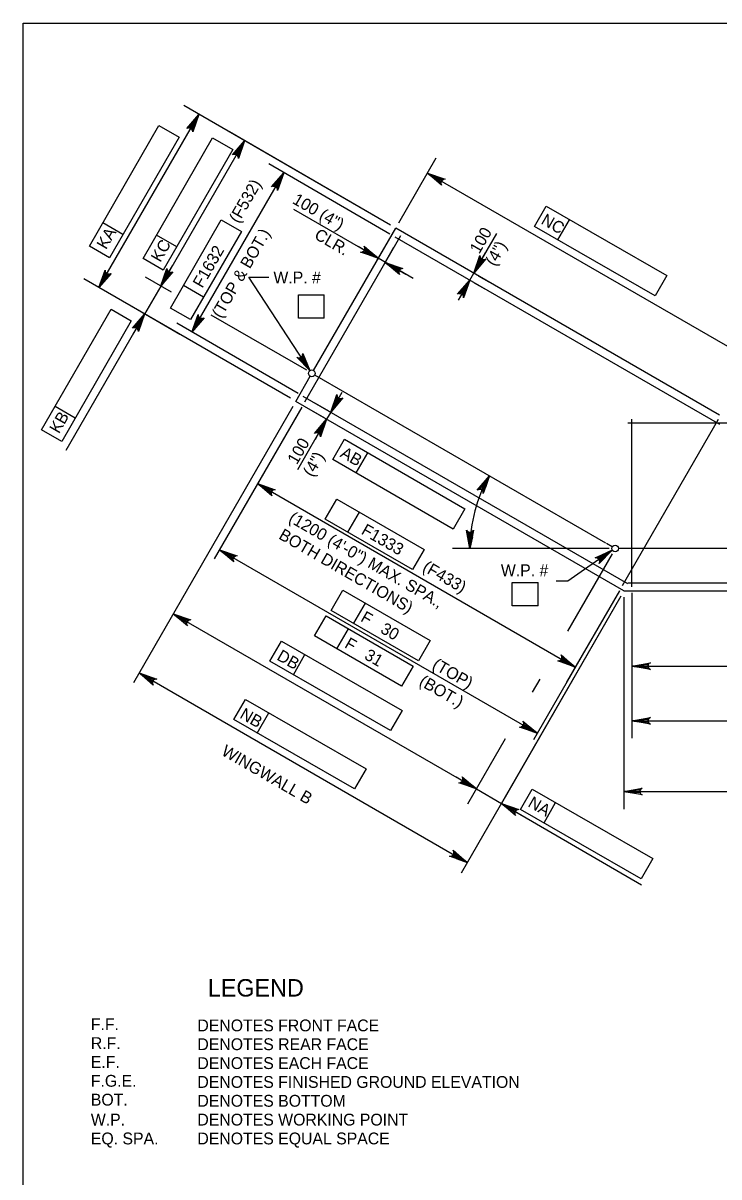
# Model space of a CAD drawing. Extents: x 634540 to 640306, y 296059 to 300275.
# Drawn here: x 639316.5 to 639493.1, y 297533.8 to 297826.5 of the extents above; entities that cross this region are included whole.
import ezdxf

# ---------------------------------------------------------------- set-up
doc = ezdxf.new("R2010")
doc.units = 0
for name, color, linetype in [('10', 7, 'Continuous'), ('2', 7, 'Continuous'), ('3', 7, 'Continuous'), ('4', 7, 'Continuous'), ('6', 7, 'Continuous')]:
    doc.layers.add(name, color=color, linetype=linetype)

msp = doc.modelspace()

# ---------------------------------------------------------------- linework, layer by layer
at = {"layer": '10'}
for p, q in [((639390.2, 297738.36), (639411.05, 297774.47)), ((639493.22, 297727.03), (639411.05, 297774.47)), ((639385.67, 297730.52), (639389.35, 297736.89)), ((639464.36, 297694.56), (639390.51, 297737.2)), ((639468.96, 297682.43), (639385.67, 297730.52)), ((639465.98, 297693.62), (639464.58, 297694.43)), ((639510.77, 297693.2), (639467.57, 297693.2)), ((639468.96, 297682.43), (639688.64, 297682.43))]:
    msp.add_line(p, q, dxfattribs=at)
at = {"layer": '2'}
for p, q in [((639316.46, 297262.46), (639316.46, 297826.46)), ((639316.46, 297826.46), (640102.46, 297826.46))]:
    msp.add_line(p, q, dxfattribs=at)
at = {"layer": '3'}
for points in [[(639372.68, 297796.62), (639371.11, 297792.15), (639371.07, 297792.59), (639370.89, 297792.9), (639370.65, 297793.1), (639370.35, 297793.22), (639369.99, 297793.21), (639369.59, 297793.03), (639372.68, 297796.62), (639369.99, 297793.21), (639370.35, 297793.22), (639372.68, 297796.62), (639370.65, 297793.1), (639370.89, 297792.9), (639372.68, 297796.62), (639371.07, 297792.59)], [(639335.72, 297759.36), (639337.29, 297763.83), (639337.31, 297763.61), (639337.33, 297763.4), (639337.42, 297763.24), (639337.51, 297763.08), (639337.63, 297762.98), (639337.75, 297762.88), (639337.9, 297762.82), (639338.05, 297762.77), (639338.23, 297762.77), (639338.41, 297762.77), (639338.61, 297762.87), (639338.81, 297762.96), (639335.72, 297759.36), (639338.61, 297762.87), (639338.41, 297762.77), (639335.72, 297759.36), (639338.23, 297762.77), (639338.05, 297762.77), (639335.72, 297759.36), (639337.9, 297762.82), (639337.75, 297762.88), (639335.72, 297759.36), (639337.63, 297762.98), (639337.51, 297763.08), (639335.72, 297759.36), (639337.42, 297763.24), (639337.33, 297763.4), (639335.72, 297759.36), (639337.31, 297763.61)], [(639456.62, 297663.11), (639452.15, 297664.68), (639452.37, 297664.7), (639452.59, 297664.72), (639452.74, 297664.81), (639452.9, 297664.89), (639453, 297665.02), (639453.1, 297665.14), (639453.16, 297665.29), (639453.21, 297665.44), (639453.21, 297665.62), (639453.21, 297665.8), (639453.12, 297666), (639453.02, 297666.19), (639456.62, 297663.11), (639453.12, 297666), (639453.21, 297665.8), (639456.62, 297663.11), (639453.21, 297665.62), (639453.21, 297665.44), (639456.62, 297663.11), (639453.16, 297665.29), (639453.1, 297665.14), (639456.62, 297663.11), (639453, 297665.02), (639452.9, 297664.89), (639456.62, 297663.11), (639452.74, 297664.81), (639452.59, 297664.72), (639456.62, 297663.11), (639452.37, 297664.7)]]:
    msp.add_lwpolyline(points, dxfattribs=at)
at = {"layer": '4'}
for p, q in [((639335.72, 297759.36), (639361.1, 297803.31)), ((639409.71, 297775.24), (639357.26, 297805.53)), ((639333.29, 297769.89), (639350.94, 297800.46)), ((639350.94, 297800.46), (639356.05, 297797.51)), ((639356.05, 297797.51), (639338.4, 297766.94)), ((639346.92, 297766.75), (639364.57, 297797.33)), ((639364.57, 297797.33), (639369.68, 297794.37)), ((639409.71, 297775.24), (639368.84, 297798.84)), ((639372.68, 297796.62), (639351.4, 297759.78)), ((639369.68, 297794.37), (639352.03, 297763.8)), ((639411.81, 297775.81), (639421.31, 297792.26)), ((639409.58, 297772.95), (639378.8, 297790.72)), ((639359.31, 297748.1), (639382.64, 297788.51)), ((639419.1, 297788.42), (639501.27, 297740.98)), ((639446.28, 297774.86), (639449.22, 297779.99)), ((639449.22, 297779.99), (639479.83, 297762.4)), ((639406.61, 297766.79), (639385.15, 297779.18)), ((639341.82, 297772.86), (639336.71, 297775.82)), ((639353.85, 297754.19), (639366.74, 297776.52)), ((639366.74, 297776.52), (639371.86, 297773.56)), ((639476.89, 297757.28), (639446.28, 297774.86)), ((639452.22, 297771.45), (639455.16, 297776.57)), ((639355.46, 297769.73), (639350.34, 297772.68)), ((639371.86, 297773.56), (639358.97, 297751.24)), ((639430.86, 297763.04), (639436.67, 297773.11)), ((639338.4, 297766.94), (639333.29, 297769.89)), ((639404.05, 297768.27), (639401.5, 297769.75)), ((639406.25, 297766.16), (639408.83, 297770.63)), ((639408.02, 297765.13), (639410.6, 297769.6)), ((639432.33, 297765.59), (639433.81, 297768.15)), ((639352.03, 297763.8), (639346.92, 297766.75)), ((639415.48, 297761.67), (639406.61, 297766.79)), ((639408.39, 297765.77), (639413.5, 297762.81)), ((639352.88, 297762.33), (639354.36, 297764.89)), ((639429.83, 297761.26), (639430.86, 297763.04)), ((639431.98, 297762.39), (639434.69, 297760.82)), ((639479.83, 297762.4), (639476.89, 297757.28)), ((639384.34, 297731.29), (639331.88, 297761.57)), ((639351.41, 297759.77), (639347.3, 297752.67)), ((639354.11, 297758.21), (639347.57, 297761.99)), ((639362.26, 297756.95), (639357.15, 297759.9)), ((639373.75, 297762.02), (639378.83, 297762.02)), ((639389.25, 297738.3), (639373.75, 297762.02)), ((639429.83, 297761.26), (639426.88, 297756.15)), ((639430.96, 297760.61), (639433.67, 297759.05)), ((639386.33, 297757.52), (639392.92, 297757.52)), ((639386.33, 297751.62), (639386.33, 297757.52)), ((639392.92, 297751.62), (639392.92, 297757.52)), ((639321.17, 297723.32), (639338.82, 297753.89)), ((639338.82, 297753.89), (639343.93, 297750.94)), ((639356.27, 297747.49), (639343.47, 297754.89)), ((639358.97, 297751.24), (639353.85, 297754.19)), ((639343.93, 297750.94), (639326.28, 297720.36)), ((639347.3, 297752.67), (639327.3, 297718.02)), ((639388.44, 297738.39), (639364.21, 297752.38)), ((639392.92, 297751.62), (639386.33, 297751.62)), ((639345.83, 297750.11), (639344.35, 297747.56)), ((639386.25, 297732.55), (639355.48, 297750.32)), ((639394.53, 297727.77), (639397.49, 297732.88)), ((639329.71, 297726.29), (639324.59, 297729.25)), ((639384.9, 297729.19), (639344.45, 297659.13)), ((639387.19, 297729.05), (639364.98, 297690.59)), ((639387.19, 297729.05), (639373.78, 297705.82)), ((639393.08, 297726.25), (639389.67, 297728.21)), ((639394.1, 297728.02), (639390.7, 297729.98)), ((639394.54, 297727.77), (639393.51, 297725.99)), ((639393.51, 297725.99), (639386.09, 297713.14)), ((639326.28, 297720.36), (639321.17, 297723.32)), ((639392.03, 297723.44), (639390.56, 297720.88)), ((639395.1, 297715.81), (639398.05, 297720.92)), ((639398.05, 297720.92), (639428.61, 297703.25)), ((639425.65, 297698.14), (639395.1, 297715.81)), ((639401.02, 297712.38), (639403.98, 297717.5)), ((639375.99, 297709.66), (639456.62, 297663.11)), ((639393.15, 297700.6), (639396.1, 297705.72)), ((639396.1, 297705.72), (639418.22, 297692.95)), ((639398.86, 297697.31), (639401.81, 297702.42)), ((639428.61, 297703.25), (639425.65, 297698.14)), ((639415.26, 297687.83), (639393.15, 297700.6)), ((639366.31, 297692.9), (639446.94, 297646.34)), ((639418.22, 297692.95), (639415.26, 297687.83)), ((639465.18, 297693.2), (639425.45, 297693.2)), ((639466, 297692.75), (639454.71, 297684.89)), ((639465.95, 297691.86), (639454.6, 297672.21)), ((639440.63, 297684.54), (639447.23, 297684.54)), ((639440.63, 297678.63), (639440.63, 297684.54)), ((639447.23, 297678.63), (639447.23, 297684.54)), ((639454.71, 297684.89), (639451.76, 297684.89)), ((639394.68, 297677.51), (639397.63, 297682.63)), ((639397.63, 297682.63), (639419.75, 297669.86)), ((639468.19, 297681.1), (639427.63, 297610.83)), ((639468.19, 297681.1), (639437.86, 297628.55)), ((639467.82, 297682.5), (639445.98, 297644.67)), ((639467.82, 297682.5), (639454.41, 297659.27)), ((639468.96, 297680.89), (639468.96, 297627.12)), ((639471.01, 297681.92), (639471.01, 297645.06)), ((639471.01, 297681.92), (639471.01, 297658.93)), ((639416.8, 297664.74), (639394.68, 297677.51)), ((639400.39, 297674.22), (639403.34, 297679.33)), ((639447.23, 297678.63), (639440.63, 297678.63)), ((639354.56, 297676.64), (639431.51, 297632.21)), ((639390.42, 297671.04), (639393.37, 297676.15)), ((639393.37, 297676.15), (639415.49, 297663.38)), ((639396.13, 297667.74), (639399.08, 297672.86)), ((639379.13, 297664.59), (639382.08, 297669.71)), ((639382.08, 297669.71), (639412.69, 297652.13)), ((639412.53, 297658.27), (639390.42, 297671.04)), ((639419.75, 297669.86), (639416.8, 297664.74)), ((639385.07, 297661.18), (639388.01, 297666.3)), ((639409.75, 297647.01), (639379.13, 297664.59)), ((639415.49, 297663.38), (639412.53, 297658.27)), ((639471.01, 297663.36), (639686.59, 297663.36)), ((639345.91, 297661.65), (639429.2, 297613.56)), ((639447.59, 297660.06), (639445.7, 297656.79)), ((639369.96, 297649.8), (639372.9, 297654.93)), ((639372.9, 297654.93), (639403.51, 297637.34)), ((639375.9, 297646.39), (639378.84, 297651.51)), ((639412.69, 297652.13), (639409.75, 297647.01)), ((639400.57, 297632.22), (639369.96, 297649.8)), ((639471.01, 297649.49), (639686.59, 297649.49)), ((639438.83, 297644.9), (639429.3, 297628.38)), ((639403.51, 297637.34), (639400.57, 297632.22)), ((639428.96, 297633.69), (639426.4, 297635.17)), ((639431.51, 297632.22), (639437.86, 297628.55)), ((639442.75, 297627.03), (639445.69, 297632.15)), ((639445.69, 297632.15), (639476.3, 297614.57)), ((639468.96, 297631.55), (639688.64, 297631.55)), ((639437.86, 297628.56), (639473.44, 297607.92)), ((639448.69, 297623.62), (639451.63, 297628.74)), ((639440.41, 297627.08), (639442.97, 297625.6)), ((639473.36, 297609.45), (639442.75, 297627.03)), ((639476.3, 297614.57), (639473.36, 297609.45))]:
    msp.add_line(p, q, dxfattribs=at)
for points in [[(639361.1, 297803.31), (639359.52, 297798.84), (639359.49, 297799.27), (639359.31, 297799.59), (639359.07, 297799.79), (639358.77, 297799.9), (639358.41, 297799.9), (639358.01, 297799.71), (639361.1, 297803.31), (639358.41, 297799.9), (639358.77, 297799.9), (639361.1, 297803.31), (639359.07, 297799.79), (639359.31, 297799.59), (639361.1, 297803.31), (639359.49, 297799.27)], [(639382.64, 297788.51), (639381.07, 297784.03), (639381.03, 297784.47), (639380.85, 297784.79), (639380.61, 297784.99), (639380.31, 297785.1), (639379.95, 297785.09), (639379.55, 297784.91), (639382.64, 297788.51), (639379.95, 297785.09), (639380.31, 297785.1), (639382.64, 297788.51), (639380.61, 297784.99), (639380.85, 297784.79), (639382.64, 297788.51), (639381.03, 297784.47)], [(639419.1, 297788.42), (639423.57, 297786.85), (639423.14, 297786.81), (639422.82, 297786.63), (639422.62, 297786.39), (639422.51, 297786.09), (639422.51, 297785.73), (639422.7, 297785.33), (639419.1, 297788.42), (639422.51, 297785.73), (639422.51, 297786.09), (639419.1, 297788.42), (639422.62, 297786.39), (639422.82, 297786.63), (639419.1, 297788.42), (639423.14, 297786.81)], [(639406.61, 297766.79), (639402.14, 297768.37), (639402.57, 297768.4), (639402.89, 297768.58), (639403.09, 297768.82), (639403.2, 297769.12), (639403.2, 297769.48), (639403.01, 297769.88), (639406.61, 297766.79), (639403.2, 297769.48), (639403.2, 297769.12), (639406.61, 297766.79), (639403.09, 297768.82), (639402.89, 297768.58), (639406.61, 297766.79), (639402.57, 297768.4)], [(639408.39, 297765.77), (639412.86, 297764.19), (639412.42, 297764.16), (639412.11, 297763.98), (639411.9, 297763.73), (639411.79, 297763.44), (639411.8, 297763.07), (639411.98, 297762.68), (639408.39, 297765.77), (639411.8, 297763.07), (639411.79, 297763.44), (639408.39, 297765.77), (639411.9, 297763.73), (639412.11, 297763.98), (639408.39, 297765.77), (639412.42, 297764.16)], [(639430.86, 297763.04), (639432.43, 297767.51), (639432.47, 297767.07), (639432.64, 297766.76), (639432.89, 297766.56), (639433.19, 297766.45), (639433.55, 297766.45), (639433.95, 297766.64), (639430.86, 297763.04), (639433.55, 297766.45), (639433.19, 297766.45), (639430.86, 297763.04), (639432.89, 297766.56), (639432.64, 297766.76), (639430.86, 297763.04), (639432.47, 297767.07)], [(639351.4, 297759.78), (639352.98, 297764.25), (639353.01, 297763.81), (639353.19, 297763.5), (639353.44, 297763.3), (639353.73, 297763.18), (639354.1, 297763.19), (639354.49, 297763.37), (639351.4, 297759.78), (639354.1, 297763.19), (639353.73, 297763.18), (639351.4, 297759.78), (639353.44, 297763.3), (639353.19, 297763.5), (639351.4, 297759.78), (639353.01, 297763.81)], [(639429.83, 297761.26), (639428.26, 297756.79), (639428.22, 297757.22), (639428.04, 297757.54), (639427.8, 297757.74), (639427.5, 297757.85), (639427.14, 297757.85), (639426.74, 297757.66), (639429.83, 297761.26), (639427.14, 297757.85), (639427.5, 297757.85), (639429.83, 297761.26), (639427.8, 297757.74), (639428.04, 297757.54), (639429.83, 297761.26), (639428.22, 297757.22)], [(639347.3, 297752.67), (639345.73, 297748.2), (639345.7, 297748.63), (639345.52, 297748.95), (639345.27, 297749.15), (639344.97, 297749.26), (639344.61, 297749.26), (639344.22, 297749.07), (639347.3, 297752.67), (639344.61, 297749.26), (639344.97, 297749.26), (639347.3, 297752.67), (639345.27, 297749.15), (639345.52, 297748.95), (639347.3, 297752.67), (639345.7, 297748.63)], [(639359.31, 297748.1), (639360.89, 297752.58), (639360.92, 297752.14), (639361.1, 297751.83), (639361.34, 297751.62), (639361.64, 297751.51), (639362, 297751.52), (639362.4, 297751.7), (639359.31, 297748.1), (639362, 297751.52), (639361.64, 297751.51), (639359.31, 297748.1), (639361.34, 297751.62), (639361.1, 297751.83), (639359.31, 297748.1), (639360.92, 297752.14)], [(639389.25, 297738.3), (639385.97, 297741.72), (639386.38, 297741.56), (639386.74, 297741.58), (639387.03, 297741.7), (639387.26, 297741.92), (639387.42, 297742.24), (639387.43, 297742.68), (639389.25, 297738.3), (639387.42, 297742.24), (639387.26, 297741.92), (639389.25, 297738.3), (639387.03, 297741.7), (639386.74, 297741.58), (639389.25, 297738.3), (639386.38, 297741.56)], [(639394.53, 297727.77), (639396.11, 297732.24), (639396.15, 297731.81), (639396.32, 297731.49), (639396.57, 297731.29), (639396.86, 297731.18), (639397.23, 297731.18), (639397.62, 297731.37), (639394.53, 297727.77), (639397.23, 297731.18), (639396.86, 297731.18), (639394.53, 297727.77), (639396.57, 297731.29), (639396.32, 297731.49), (639394.53, 297727.77), (639396.15, 297731.81)], [(639393.51, 297725.99), (639391.94, 297721.52), (639391.9, 297721.96), (639391.72, 297722.27), (639391.48, 297722.47), (639391.18, 297722.58), (639390.82, 297722.58), (639390.42, 297722.39), (639393.51, 297725.99), (639390.82, 297722.58), (639391.18, 297722.58), (639393.51, 297725.99), (639391.48, 297722.47), (639391.72, 297722.27), (639393.51, 297725.99), (639391.9, 297721.96)], [(639375.99, 297709.66), (639380.47, 297708.09), (639380.03, 297708.05), (639379.71, 297707.87), (639379.51, 297707.63), (639379.4, 297707.33), (639379.41, 297706.97), (639379.59, 297706.57), (639375.99, 297709.66), (639379.41, 297706.97), (639379.4, 297707.33), (639375.99, 297709.66), (639379.51, 297707.63), (639379.71, 297707.87), (639375.99, 297709.66), (639380.03, 297708.05)], [(639434.82, 297711.62), (639433.25, 297707.14), (639433.21, 297707.58), (639433.03, 297707.89), (639432.79, 297708.1), (639432.49, 297708.21), (639432.13, 297708.2), (639431.73, 297708.02), (639434.82, 297711.62), (639432.13, 297708.2), (639432.49, 297708.21), (639434.82, 297711.62), (639432.79, 297708.1), (639433.03, 297707.89), (639434.82, 297711.62), (639433.21, 297707.58)], [(639429.88, 297693.2), (639429.01, 297697.86), (639429.26, 297697.5), (639429.57, 297697.31), (639429.88, 297697.26), (639430.19, 297697.31), (639430.51, 297697.5), (639430.76, 297697.86), (639429.88, 297693.2), (639430.51, 297697.5), (639430.19, 297697.31), (639429.88, 297693.2), (639429.88, 297697.26), (639429.57, 297697.31), (639429.88, 297693.2), (639429.26, 297697.5)], [(639366.31, 297692.9), (639370.79, 297691.32), (639370.35, 297691.29), (639370.04, 297691.11), (639369.83, 297690.86), (639369.72, 297690.57), (639369.73, 297690.2), (639369.92, 297689.81), (639366.31, 297692.9), (639369.73, 297690.2), (639369.72, 297690.57), (639366.31, 297692.9), (639369.83, 297690.86), (639370.04, 297691.11), (639366.31, 297692.9), (639370.35, 297691.29)], [(639466, 297692.75), (639462.67, 297689.37), (639462.82, 297689.78), (639462.8, 297690.14), (639462.66, 297690.43), (639462.44, 297690.66), (639462.11, 297690.81), (639461.67, 297690.81), (639466, 297692.75), (639462.11, 297690.81), (639462.44, 297690.66), (639466, 297692.75), (639462.66, 297690.43), (639462.8, 297690.14), (639466, 297692.75), (639462.82, 297689.78)], [(639354.56, 297676.64), (639359.04, 297675.07), (639358.6, 297675.03), (639358.28, 297674.85), (639358.08, 297674.61), (639357.97, 297674.31), (639357.97, 297673.95), (639358.16, 297673.55), (639354.56, 297676.64), (639357.97, 297673.95), (639357.97, 297674.31), (639354.56, 297676.64), (639358.08, 297674.61), (639358.28, 297674.85), (639354.56, 297676.64), (639358.6, 297675.03)], [(639471.01, 297663.36), (639475.67, 297664.24), (639475.32, 297663.99), (639475.13, 297663.68), (639475.08, 297663.36), (639475.13, 297663.05), (639475.32, 297662.74), (639475.67, 297662.49), (639471.01, 297663.36), (639475.32, 297662.74), (639475.13, 297663.05), (639471.01, 297663.36), (639475.08, 297663.36), (639475.13, 297663.68), (639471.01, 297663.36), (639475.32, 297663.99)], [(639345.91, 297661.65), (639350.38, 297660.08), (639349.95, 297660.04), (639349.63, 297659.86), (639349.43, 297659.62), (639349.32, 297659.32), (639349.32, 297658.96), (639349.51, 297658.56), (639345.91, 297661.65), (639349.32, 297658.96), (639349.32, 297659.32), (639345.91, 297661.65), (639349.43, 297659.62), (639349.63, 297659.86), (639345.91, 297661.65), (639349.95, 297660.04)], [(639446.94, 297646.34), (639442.47, 297647.92), (639442.91, 297647.95), (639443.22, 297648.13), (639443.42, 297648.38), (639443.54, 297648.67), (639443.53, 297649.04), (639443.34, 297649.43), (639446.94, 297646.34), (639443.53, 297649.04), (639443.54, 297648.67), (639446.94, 297646.34), (639443.42, 297648.38), (639443.22, 297648.13), (639446.94, 297646.34), (639442.91, 297647.95)], [(639471.01, 297649.49), (639475.67, 297650.36), (639475.32, 297650.11), (639475.13, 297649.8), (639475.08, 297649.49), (639475.13, 297649.18), (639475.32, 297648.86), (639475.67, 297648.62), (639471.01, 297649.49), (639475.32, 297648.86), (639475.13, 297649.18), (639471.01, 297649.49), (639475.08, 297649.49), (639475.13, 297649.8), (639471.01, 297649.49), (639475.32, 297650.11)], [(639431.51, 297632.21), (639427.04, 297633.79), (639427.47, 297633.82), (639427.79, 297634), (639427.99, 297634.25), (639428.1, 297634.54), (639428.1, 297634.91), (639427.91, 297635.3), (639431.51, 297632.21), (639428.1, 297634.91), (639428.1, 297634.54), (639431.51, 297632.21), (639427.99, 297634.25), (639427.79, 297634), (639431.51, 297632.21), (639427.47, 297633.82)], [(639468.96, 297631.55), (639473.62, 297632.43), (639473.27, 297632.18), (639473.08, 297631.87), (639473.03, 297631.55), (639473.08, 297631.24), (639473.27, 297630.93), (639473.62, 297630.68), (639468.96, 297631.55), (639473.27, 297630.93), (639473.08, 297631.24), (639468.96, 297631.55), (639473.03, 297631.55), (639473.08, 297631.87), (639468.96, 297631.55), (639473.27, 297632.18)], [(639437.86, 297628.56), (639442.33, 297626.98), (639441.9, 297626.95), (639441.58, 297626.77), (639441.38, 297626.52), (639441.27, 297626.23), (639441.27, 297625.86), (639441.46, 297625.47), (639437.86, 297628.56), (639441.27, 297625.86), (639441.27, 297626.23), (639437.86, 297628.56), (639441.38, 297626.52), (639441.58, 297626.77), (639437.86, 297628.56), (639441.9, 297626.95)], [(639429.2, 297613.56), (639424.73, 297615.13), (639425.16, 297615.17), (639425.48, 297615.35), (639425.68, 297615.59), (639425.79, 297615.89), (639425.79, 297616.25), (639425.6, 297616.65), (639429.2, 297613.56), (639425.79, 297616.25), (639425.79, 297615.89), (639429.2, 297613.56), (639425.68, 297615.59), (639425.48, 297615.35), (639429.2, 297613.56), (639425.16, 297615.17)]]:
    msp.add_lwpolyline(points, dxfattribs=at)
for points in [[(639359.19, 297801), (639360.05, 297800.51), (639361.1, 297803.31)], [(639370.78, 297794.31), (639371.63, 297793.82), (639372.68, 297796.62)], [(639380.74, 297786.2), (639381.59, 297785.7), (639382.64, 297788.51)], [(639421.9, 297787.37), (639421.41, 297786.52), (639419.1, 297788.42)], [(639404.3, 297768.7), (639403.81, 297767.84), (639406.61, 297766.79)], [(639411.19, 297764.72), (639410.7, 297763.86), (639408.39, 297765.77)], [(639431.91, 297765.84), (639432.76, 297765.35), (639430.86, 297763.04)], [(639352.46, 297762.58), (639353.31, 297762.09), (639351.41, 297759.77)], [(639427.93, 297758.95), (639428.78, 297758.46), (639429.83, 297761.26)], [(639345.4, 297750.36), (639346.25, 297749.87), (639347.3, 297752.67)], [(639360.36, 297750.91), (639361.22, 297750.42), (639359.31, 297748.1)], [(639388.05, 297741.04), (639387.23, 297740.5), (639389.25, 297738.3)], [(639395.59, 297730.57), (639396.44, 297730.08), (639394.54, 297727.77)], [(639391.61, 297723.68), (639392.46, 297723.19), (639393.51, 297725.99)], [(639378.8, 297708.61), (639378.3, 297707.76), (639375.99, 297709.66)], [(639433.01, 297709.23), (639433.88, 297708.77), (639434.82, 297711.62)], [(639429.51, 297696.17), (639430.49, 297696.13), (639429.88, 297693.2)], [(639369.12, 297691.85), (639368.63, 297690.99), (639366.31, 297692.9)], [(639463.29, 297691.47), (639463.85, 297690.66), (639466, 297692.75)], [(639357.37, 297675.59), (639356.87, 297674.74), (639354.56, 297676.64)], [(639473.97, 297663.86), (639473.97, 297662.87), (639471.01, 297663.36)], [(639348.71, 297660.6), (639348.22, 297659.75), (639345.91, 297661.65)], [(639444.63, 297648.25), (639444.14, 297647.4), (639446.94, 297646.35)], [(639473.97, 297649.98), (639473.97, 297649), (639471.01, 297649.49)], [(639429.2, 297634.12), (639428.71, 297633.27), (639431.51, 297632.22)], [(639471.92, 297632.05), (639471.92, 297631.06), (639468.96, 297631.55)], [(639440.66, 297627.5), (639440.17, 297626.65), (639437.86, 297628.55)], [(639426.89, 297615.46), (639426.4, 297614.61), (639429.2, 297613.56)]]:
    msp.add_lwpolyline(points, close=True, dxfattribs=at)
for centre in [(639389.77, 297737.62), (639466.72, 297693.2)]:
    msp.add_circle(centre, 0.85, dxfattribs=at)
msp.add_arc((639466.72, 297693.2), 36.84, 150, 180, dxfattribs=at)
at = {"layer": '6'}
for p, q in [((639387.96, 297730.38), (639412.31, 297772.56)), ((639493.31, 297724.61), (639410.91, 297772.19)), ((639469.99, 297684.21), (639387.58, 297731.78)), ((639468.59, 297683.83), (639492.94, 297726.01)), ((639527.76, 297724.98), (639469.99, 297724.98)), ((639471.01, 297683.46), (639471.01, 297726.01)), ((639469.99, 297684.48), (639687.62, 297684.48))]:
    msp.add_line(p, q, dxfattribs=at)

# ---------------------------------------------------------------- texts
at = {"layer": '4'}
for s, height, rotation, p in [('(F532)', 3, 60, (639371.15, 297775.49)), ('100 (4")', 3, 330, (639384.61, 297780.87)), ('NC', 3, 330.127, (639447.71, 297775.69)), ('KA', 3, 60, (639337.54, 297768.84)), ('(TOP & BOT.)', 3.0001, 60, (639366.76, 297751.4)), ('CLR.', 3, 330, (639390.15, 297771.94)), ('100', 3, 60, (639432.24, 297767.73)), ('KC', 3, 60, (639351.31, 297765.59)), ('F1632', 3, 60, (639361.94, 297759.06)), ('(4")', 3, 60, (639436.2, 297764.59)), ('KB', 3, 60, (639325.56, 297722.15)), ('100', 3, 60, (639385.95, 297714.29)), ('AB', 3, 329.9509, (639396.73, 297716.59)), ('(4")', 3, 60, (639389.91, 297711.15)), ('(1200 (4\'-0") MAX. SPA.,', 3.0001, 330, (639383.62, 297700.14)), ('BOTH DIRECTIONS)', 3.0001, 330, (639381.12, 297695.81)), ('F1333', 3, 330, (639402.08, 297697.04)), ('(F433)', 3, 330, (639417.61, 297687.69)), ('F   30', 3, 330, (639401.91, 297674.9)), ('F   31', 3, 330, (639397.84, 297668.23)), ('DB', 3, 330.127, (639380.64, 297665.12)), ('(TOP)', 3, 330, (639420.08, 297662.96)), ('(BOT.)', 3, 330, (639416.74, 297658.7)), ('NB', 3, 330.127, (639371.24, 297650.35)), ('WINGWALL B', 3, 330, (639366.56, 297640.98)), ('NA', 3, 330.127, (639444.37, 297627.9))]:
    msp.add_text(s, height=height, rotation=rotation, dxfattribs=at).set_placement(p)
for s, height, p in [('W.P. #', 3, (639380, 297760.44)), ('W.P. #', 3, (639437.73, 297686.17)), ('LEGEND', 4.429, (639363.36, 297579.56)), ('F.F.', 3, (639333.66, 297571.04)), ('DENOTES FRONT FACE', 3.0001, (639360.7, 297570.74)), ('R.F.', 3, (639333.66, 297566.25)), ('DENOTES REAR FACE', 3.0001, (639360.7, 297565.97)), ('E.F.', 3, (639333.66, 297561.48)), ('DENOTES EACH FACE', 3.0001, (639360.7, 297561.18)), ('F.G.E.', 3, (639333.66, 297556.69)), ('DENOTES FINISHED GROUND ELEVATION', 3.0001, (639360.7, 297556.4)), ('BOT.', 3, (639333.66, 297551.91)), ('DENOTES BOTTOM', 3.0001, (639360.7, 297551.62)), ('W.P.', 3, (639333.66, 297546.85)), ('DENOTES WORKING POINT', 3.0001, (639360.7, 297546.85)), ('EQ. SPA.', 3, (639333.66, 297542.07)), ('DENOTES EQUAL SPACE', 3.0001, (639360.7, 297542.07))]:
    msp.add_text(s, height=height, dxfattribs=at).set_placement(p)

doc.saveas('drawing.dxf')
